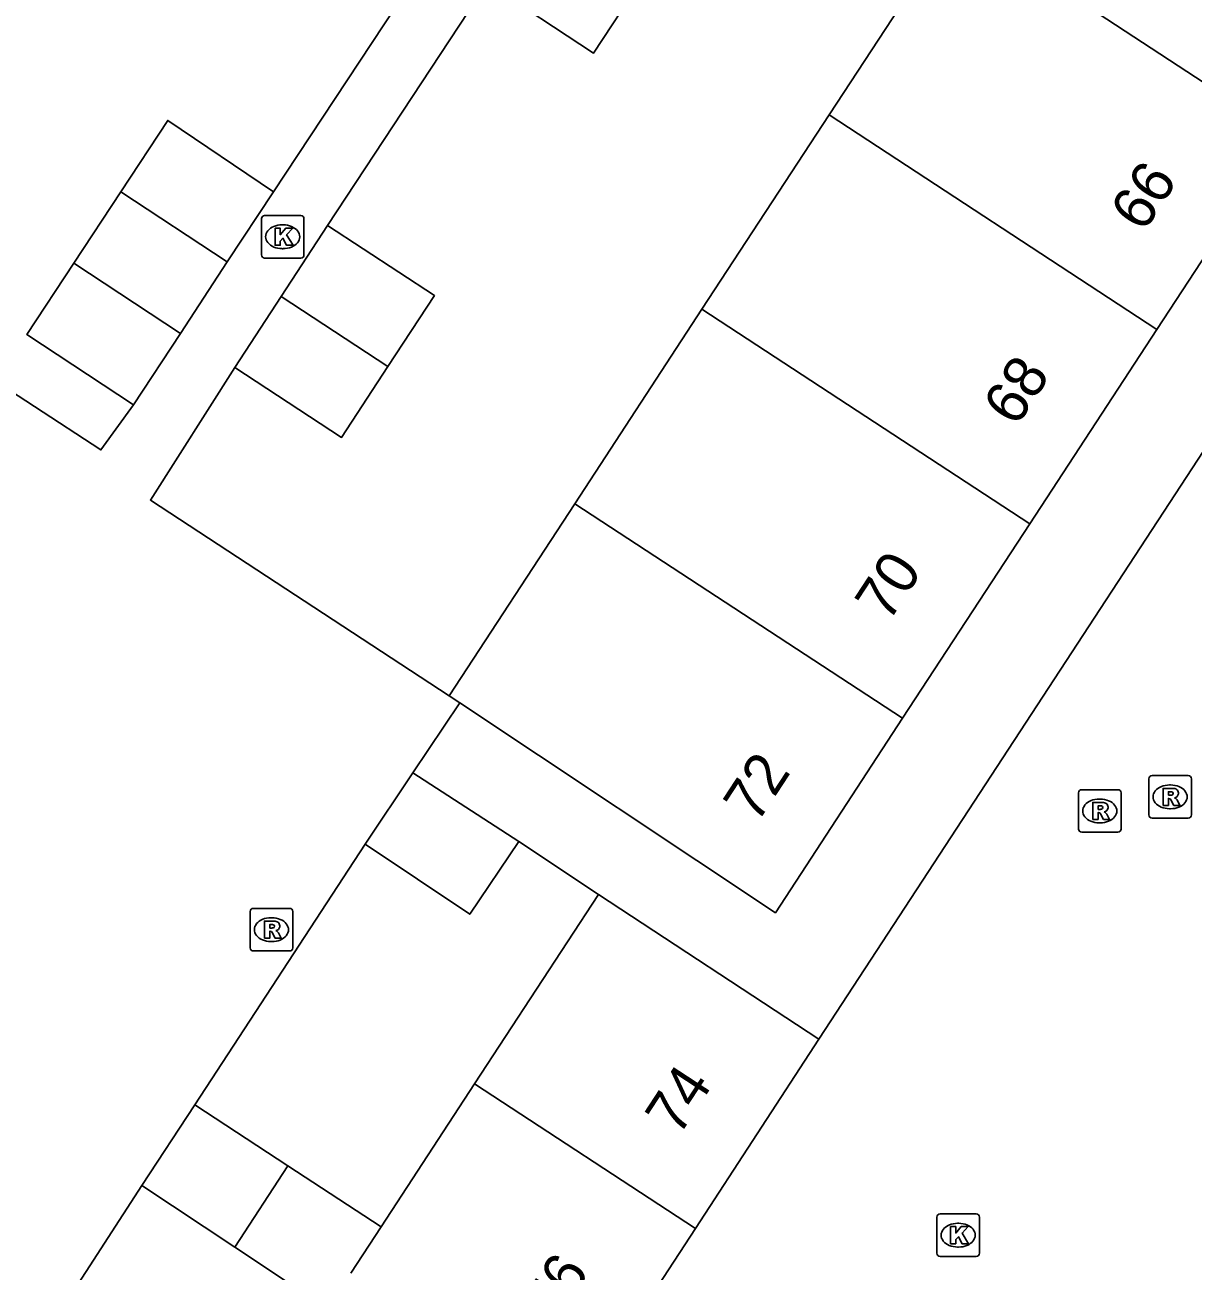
# Model space of a CAD drawing. Extents: x 159280 to 160375, y 384531 to 385872.
# Drawn here: x 159735.71 to 159763.18, y 385098.53 to 385127.82 of the extents above; entities that cross this region are included whole.
import ezdxf

# ---------------------------------------------------------------- set-up
doc = ezdxf.new("R2010")
doc.units = 0
for name, color, linetype in [('IMGEO_Kolk', 7, 'Continuous'), ('IMGEO_Pand', 7, 'Continuous'), ('IMGEO_Pand_nummerreeks', 7, 'Continuous'), ('IMGEO_Rijbaan_lokaal_open', 7, 'Continuous'), ('IMGEO_Rioolput', 7, 'Continuous'), ('IMGEO_Voetpad_open', 7, 'Continuous')]:
    doc.layers.add(name, color=color, linetype=linetype)

msp = doc.modelspace()

# ---------------------------------------------------------------- linework, layer by layer
at = {"layer": 'IMGEO_Kolk'}
for p, q in [((159741.269, 385122.416), (159741.269, 385123.268)), ((159741.344, 385123.342), (159742.196, 385123.342)), ((159742.27, 385123.268), (159742.27, 385122.416)), ((159741.757, 385123.122), (159741.782, 385123.122)), ((159741.78, 385122.562), (159741.755, 385122.562)), ((159742.196, 385122.342), (159741.344, 385122.342)), ((159757.227, 385099.874), (159758.079, 385099.874)), ((159757.152, 385098.948), (159757.152, 385099.8)), ((159757.64, 385099.654), (159757.665, 385099.654)), ((159758.153, 385099.8), (159758.153, 385098.948)), ((159757.663, 385099.094), (159757.638, 385099.094)), ((159758.079, 385098.874), (159757.227, 385098.874))]:
    msp.add_line(p, q, dxfattribs=at)
for points in [[(159741.269, 385122.416), (159741.269, 385123.268)], [(159741.344, 385123.342), (159742.196, 385123.342)], [(159742.27, 385123.268), (159742.27, 385122.416)], [(159741.59, 385123.042), (159741.713, 385123.042), (159741.713, 385122.891), (159741.843, 385123.042), (159742.007, 385123.042), (159741.861, 385122.891), (159742.014, 385122.642), (159741.862, 385122.642), (159741.777, 385122.806), (159741.713, 385122.739), (159741.713, 385122.642), (159741.59, 385122.642), (159741.59, 385123.042)], [(159742.196, 385122.342), (159741.344, 385122.342)], [(159757.227, 385099.874), (159758.079, 385099.874)], [(159757.152, 385098.948), (159757.152, 385099.8)], [(159757.473, 385099.574), (159757.596, 385099.574), (159757.596, 385099.423), (159757.726, 385099.574), (159757.89, 385099.574), (159757.744, 385099.423), (159757.897, 385099.174), (159757.745, 385099.174), (159757.66, 385099.338), (159757.596, 385099.271), (159757.596, 385099.174), (159757.473, 385099.174), (159757.473, 385099.574)], [(159758.153, 385099.8), (159758.153, 385098.948)], [(159758.079, 385098.874), (159757.227, 385098.874)]]:
    msp.add_lwpolyline(points, dxfattribs=at)
for centre, start, end in [((159741.346, 385123.266), 91.552, 178.448), ((159741.346, 385123.266), 91.552, 178.448), ((159742.194, 385123.266), 1.552, 88.448), ((159742.194, 385123.266), 1.552, 88.448), ((159741.346, 385122.418), 181.552, 268.448), ((159741.346, 385122.418), 181.552, 268.448), ((159742.194, 385122.418), 271.552, 358.448), ((159742.194, 385122.418), 271.552, 358.448), ((159757.229, 385099.798), 91.552, 178.448), ((159757.229, 385099.798), 91.552, 178.448), ((159758.077, 385099.798), 1.552, 88.448), ((159758.077, 385099.798), 1.552, 88.448), ((159757.229, 385098.95), 181.552, 268.448), ((159757.229, 385098.95), 181.552, 268.448), ((159758.077, 385098.95), 271.552, 358.448), ((159758.077, 385098.95), 271.552, 358.448)]:
    msp.add_arc(centre, 0.0765, start, end, dxfattribs=at)
for centre, major_axis, ratio, start_param, end_param in [((159741.756, 385122.842), (-0.387, 0.002), 0.722429, 4.712389, 7.853982), ((159741.781, 385122.842), (-0.39, 0.002), 0.717154, 1.570796, 4.712389), ((159757.639, 385099.374), (-0.387, 0.002), 0.722429, 4.712389, 7.853982), ((159757.664, 385099.374), (-0.39, 0.002), 0.717154, 1.570796, 4.712389)]:
    msp.add_ellipse(centre, major_axis=major_axis, ratio=ratio, start_param=start_param, end_param=end_param, dxfattribs=at)
at = {"layer": 'IMGEO_Pand'}
for points in [[(159754.619, 385125.706), (159757.61, 385130.276)], [(159765.318, 385125.231), (159757.61, 385130.276)], [(159750.184, 385128.839), (159749.077, 385127.155), (159746.579, 385128.81)], [(159751.629, 385121.137), (159754.619, 385125.706)], [(159754.619, 385125.706), (159762.328, 385120.662)], [(159737.964, 385123.897), (159739.068, 385125.575), (159741.554, 385123.901)], [(159762.328, 385120.662), (159765.318, 385125.231)], [(159736.86, 385122.22), (159737.964, 385123.897)], [(159737.964, 385123.897), (159740.468, 385122.249)], [(159740.468, 385122.249), (159741.554, 385123.901)], [(159742.826, 385123.104), (159741.735, 385121.436)], [(159742.826, 385123.104), (159745.336, 385121.461), (159744.245, 385119.794)], [(159738.263, 385118.894), (159735.756, 385120.542), (159736.86, 385122.22)], [(159736.86, 385122.22), (159739.365, 385120.571)], [(159739.365, 385120.571), (159740.468, 385122.249)], [(159741.735, 385121.436), (159740.643, 385119.769)], [(159741.735, 385121.436), (159744.245, 385119.794)], [(159748.638, 385116.567), (159751.629, 385121.137)], [(159759.337, 385116.092), (159751.629, 385121.137)], [(159759.337, 385116.092), (159762.328, 385120.662)], [(159738.263, 385118.894), (159739.365, 385120.571)], [(159744.245, 385119.794), (159743.153, 385118.126), (159740.643, 385119.769)], [(159745.684, 385112.054), (159748.638, 385116.567)], [(159748.638, 385116.567), (159756.347, 385111.523)], [(159756.347, 385111.523), (159759.337, 385116.092)], [(159745.684, 385112.054), (159745.938, 385111.885)], [(159745.938, 385111.885), (159753.356, 385106.953), (159756.347, 385111.523)], [(159744.833, 385110.239), (159743.71, 385108.565)], [(159747.325, 385108.625), (159744.833, 385110.239)], [(159747.325, 385108.625), (159746.168, 385106.916), (159743.71, 385108.565)], [(159746.284, 385102.93), (159749.195, 385107.378)], [(159754.378, 385103.978), (159749.195, 385107.378)], [(159751.473, 385099.533), (159754.378, 385103.978)], [(159744.084, 385099.569), (159746.284, 385102.93)], [(159746.284, 385102.93), (159751.473, 385099.533)], [(159739.702, 385102.435), (159738.457, 385100.539)], [(159739.702, 385102.435), (159741.893, 385101.002)], [(159741.893, 385101.002), (159740.643, 385099.091)], [(159741.893, 385101.002), (159744.084, 385099.569)], [(159740.643, 385099.091), (159738.457, 385100.539)], [(159743.372, 385098.481), (159744.084, 385099.569)], [(159751.473, 385099.533), (159748.565, 385095.083)], [(159742.825, 385097.645), (159740.643, 385099.091)]]:
    msp.add_lwpolyline(points, dxfattribs=at)
at = {"layer": 'IMGEO_Rijbaan_lokaal_open'}
msp.add_lwpolyline([(159787.341, 385154.379), (159754.378, 385103.978)], dxfattribs=at)
at = {"layer": 'IMGEO_Rioolput'}
for p, q in [((159762.136, 385109.251), (159762.136, 385110.103)), ((159762.211, 385110.177), (159763.063, 385110.177)), ((159763.137, 385110.103), (159763.137, 385109.251)), ((159760.482, 385108.919), (159760.482, 385109.771)), ((159760.557, 385109.845), (159761.409, 385109.845)), ((159761.483, 385109.771), (159761.483, 385108.919)), ((159762.624, 385109.957), (159762.649, 385109.957)), ((159760.97, 385109.625), (159760.995, 385109.625)), ((159762.647, 385109.397), (159762.622, 385109.397)), ((159760.993, 385109.065), (159760.968, 385109.065)), ((159763.063, 385109.177), (159762.211, 385109.177)), ((159761.409, 385108.845), (159760.557, 385108.845)), ((159741.005, 385106.129), (159741.005, 385106.981)), ((159741.08, 385107.055), (159741.932, 385107.055)), ((159742.006, 385106.981), (159742.006, 385106.129)), ((159741.493, 385106.835), (159741.518, 385106.835)), ((159741.516, 385106.275), (159741.491, 385106.275)), ((159741.932, 385106.055), (159741.08, 385106.055))]:
    msp.add_line(p, q, dxfattribs=at)
for points in [[(159762.136, 385109.251), (159762.136, 385110.103)], [(159762.211, 385110.177), (159763.063, 385110.177)], [(159763.137, 385110.103), (159763.137, 385109.251)], [(159760.482, 385108.919), (159760.482, 385109.771)], [(159760.557, 385109.845), (159761.409, 385109.845)], [(159761.483, 385109.771), (159761.483, 385108.919)], [(159762.725, 385109.875), (159762.473, 385109.877), (159762.473, 385109.477)], [(159762.651, 385109.796), (159762.597, 385109.796), (159762.597, 385109.715)], [(159761.071, 385109.543), (159760.819, 385109.545), (159760.819, 385109.145)], [(159762.473, 385109.477), (159762.597, 385109.477), (159762.597, 385109.639), (159762.608, 385109.639)], [(159762.597, 385109.715), (159762.649, 385109.715)], [(159762.655, 385109.61), (159762.726, 385109.477), (159762.866, 385109.477), (159762.801, 385109.603)], [(159760.819, 385109.145), (159760.943, 385109.145), (159760.943, 385109.307), (159760.954, 385109.307)], [(159760.997, 385109.464), (159760.943, 385109.464), (159760.943, 385109.383)], [(159760.943, 385109.383), (159760.995, 385109.383)], [(159761.001, 385109.278), (159761.072, 385109.145), (159761.212, 385109.145), (159761.147, 385109.271)], [(159763.063, 385109.177), (159762.211, 385109.177)], [(159761.409, 385108.845), (159760.557, 385108.845)], [(159741.005, 385106.129), (159741.005, 385106.981)], [(159741.08, 385107.055), (159741.932, 385107.055)], [(159742.006, 385106.981), (159742.006, 385106.129)], [(159741.594, 385106.753), (159741.342, 385106.755), (159741.342, 385106.355)], [(159741.52, 385106.674), (159741.466, 385106.674), (159741.466, 385106.593)], [(159741.466, 385106.593), (159741.518, 385106.593)], [(159741.342, 385106.355), (159741.466, 385106.355), (159741.466, 385106.517), (159741.477, 385106.517)], [(159741.524, 385106.488), (159741.595, 385106.355), (159741.735, 385106.355), (159741.67, 385106.481)], [(159741.932, 385106.055), (159741.08, 385106.055)]]:
    msp.add_lwpolyline(points, dxfattribs=at)
for centre, radius, start, end in [((159762.213, 385110.101), 0.0765, 91.552, 178.448), ((159762.213, 385110.101), 0.0765, 91.552, 178.448), ((159763.061, 385110.101), 0.0765, 1.552, 88.448), ((159763.061, 385110.101), 0.0765, 1.552, 88.448), ((159760.559, 385109.769), 0.0765, 91.552, 178.448), ((159760.559, 385109.769), 0.0765, 91.552, 178.448), ((159761.407, 385109.769), 0.0765, 1.552, 88.448), ((159761.407, 385109.769), 0.0765, 1.552, 88.448), ((159762.657, 385109.7), 0.0964, 77.0061, 93.1865), ((159762.671, 385109.757), 0.0378, 276.6634, 79.6772), ((159762.724, 385109.765), 0.109, 350.3612, 89.416), ((159761.07, 385109.433), 0.109, 350.3612, 89.416), ((159762.607, 385109.586), 0.0533, 26.0293, 88.6989), ((159762.633, 385109.904), 0.19, 274.7715, 282.9687), ((159762.722, 385109.765), 0.112, 277.5842, 350.9817), ((159762.706, 385109.55), 0.108, 29.5134, 73.7905), ((159760.953, 385109.254), 0.0533, 26.0293, 88.6989), ((159760.979, 385109.572), 0.19, 274.7715, 282.9687), ((159761.003, 385109.368), 0.0964, 77.0061, 93.1865), ((159761.017, 385109.425), 0.0378, 276.6634, 79.6772), ((159761.068, 385109.433), 0.112, 277.5842, 350.9817), ((159761.052, 385109.218), 0.108, 29.5134, 73.7905), ((159762.213, 385109.253), 0.0765, 181.552, 268.448), ((159762.213, 385109.253), 0.0765, 181.552, 268.448), ((159763.061, 385109.253), 0.0765, 271.552, 358.448), ((159763.061, 385109.253), 0.0765, 271.552, 358.448), ((159760.559, 385108.921), 0.0765, 181.552, 268.448), ((159760.559, 385108.921), 0.0765, 181.552, 268.448), ((159761.407, 385108.921), 0.0765, 271.552, 358.448), ((159761.407, 385108.921), 0.0765, 271.552, 358.448), ((159741.082, 385106.979), 0.0765, 91.552, 178.448), ((159741.082, 385106.979), 0.0765, 91.552, 178.448), ((159741.93, 385106.979), 0.0765, 1.552, 88.448), ((159741.93, 385106.979), 0.0765, 1.552, 88.448), ((159741.502, 385106.782), 0.19, 274.7715, 282.9687), ((159741.526, 385106.578), 0.0964, 77.0061, 93.1865), ((159741.54, 385106.635), 0.0378, 276.6634, 79.6772), ((159741.593, 385106.643), 0.109, 350.3612, 89.416), ((159741.591, 385106.643), 0.112, 277.5842, 350.9817), ((159741.476, 385106.464), 0.0533, 26.0293, 88.6989), ((159741.575, 385106.428), 0.108, 29.5134, 73.7905), ((159741.082, 385106.131), 0.0765, 181.552, 268.448), ((159741.082, 385106.131), 0.0765, 181.552, 268.448), ((159741.93, 385106.131), 0.0765, 271.552, 358.448), ((159741.93, 385106.131), 0.0765, 271.552, 358.448)]:
    msp.add_arc(centre, radius, start, end, dxfattribs=at)
for centre, major_axis, ratio, start_param, end_param in [((159762.623, 385109.677), (-0.387, 0.002), 0.722429, 4.712389, 7.853982), ((159762.648, 385109.677), (-0.39, 0.002), 0.717154, 1.570796, 4.712389), ((159760.969, 385109.345), (-0.387, 0.002), 0.722429, 4.712389, 7.853982), ((159760.994, 385109.345), (-0.39, 0.002), 0.717154, 1.570796, 4.712389), ((159741.492, 385106.555), (-0.387, 0.002), 0.722429, 4.712389, 7.853982), ((159741.517, 385106.555), (-0.39, 0.002), 0.717154, 1.570796, 4.712389)]:
    msp.add_ellipse(centre, major_axis=major_axis, ratio=ratio, start_param=start_param, end_param=end_param, dxfattribs=at)
at = {"layer": 'IMGEO_Voetpad_open'}
for points in [[(159741.554, 385123.901), (159745.311, 385129.587)], [(159746.579, 385128.81), (159742.826, 385123.104)], [(159726.61, 385118.44), (159729.849, 385116.37), (159732.803, 385120.887), (159737.497, 385117.833), (159738.263, 385118.894)], [(159740.643, 385119.769), (159738.659, 385116.654), (159745.684, 385112.054)], [(159745.938, 385111.885), (159744.833, 385110.239)], [(159749.195, 385107.378), (159747.325, 385108.625)], [(159743.71, 385108.565), (159739.702, 385102.435)], [(159738.457, 385100.539), (159734.144, 385093.901)]]:
    msp.add_lwpolyline(points, dxfattribs=at)

# ---------------------------------------------------------------- texts
at = {"layer": 'IMGEO_Pand_nummerreeks'}
for s, rotation, p in [('66', 56.7973, (159762.013, 385122.921)), ('68', 56.7973, (159759.022, 385118.35)), ('70', 56.7973, (159756.012, 385113.751)), ('72', 56.7973, (159752.918, 385109.022)), ('74', 56.8374, (159751.08, 385101.672)), ('76', 56.8374, (159748.192, 385097.253))]:
    msp.add_text(s, height=1, rotation=rotation, dxfattribs=at).set_placement(p)

doc.saveas('drawing.dxf')
